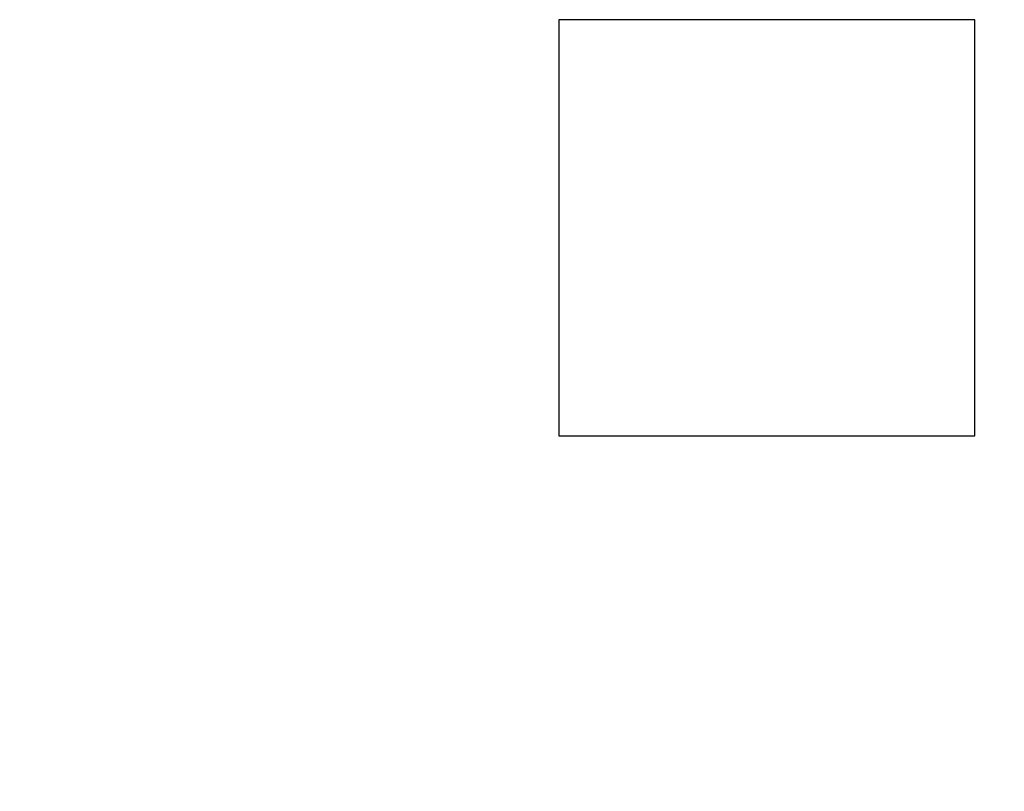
# Model space of a CAD drawing. Header units: millimetres. Extents: x 11979 to 37895, y 18730 to 47884.
# Tile 647 of 656: x 35810 to 35857, y 46411 to 46448. Entities that reach past the tile are written whole.
import ezdxf

# ---------------------------------------------------------------- set-up
doc = ezdxf.new("R2010")
doc.units = ezdxf.units.MM
doc.layers.add('-LI-WIDOK', color=2, linetype='Continuous')
doc.layers.add('-WYMIAR', color=8, linetype='Continuous')
doc.styles.get("Standard").update_dxf_attribs({"font": 'arial.ttf'})
doc.dimstyles.new('CZA-KROPKA-50', dxfattribs={"dimtxt": 12, "dimasz": 1, "dimexe": 2, "dimexo": 25, "dimgap": 4, "dimtad": 1, "dimdec": 1, "dimrnd": 0.5, "dimzin": 9, "dimdsep": 46, "dimtxsty": 'Standard', "dimblk": 'CZA-KROPKA', "dimblk1": 'CZA-KROPKA', "dimblk2": 'CZA-KROPKA', "dimsah": 1, "dimcen": -20, "dimse1": 1, "dimse2": 1, "dimclrd": 8, "dimclre": 8, "dimclrt": 9, "dimadec": 0, "dimazin": 0, "dimtfac": 1, "dimtdec": 1, "dimtmove": 1, "dimatfit": 3, "dimldrblk": 'CZA-KROPKA', "dimfxl": 1, "dimtolj": 1, "dimtzin": 9, "dimarcsym": 0})

# ---------------------------------------------------------------- blocks, each defined once
blk = doc.blocks.new('CZA-KROPKA')
at = {"layer": '-WYMIAR', "linetype": 'ByBlock'}
for p, q in [((0, 10), (0, -10)), ((5, 0), (-5, 0))]:
    blk.add_line(p, q, dxfattribs=at)
at = {"layer": '-WYMIAR', "linetype": 'ByBlock', "const_width": 2.5}
blk.add_lwpolyline([(-1.25, 0, 1), (1.25, 0, 1)], format="xyb", close=True, dxfattribs=at)
blk = doc.blocks.new('*D2897')
at = {"layer": '-WYMIAR', "color": 8, "lineweight": -2}
blk.add_line((34132.926, 45927.465), (36406.926, 45927.465), dxfattribs=at)
at = {"layer": 'Defpoints', "color": 0}
for p in [(34131.926, 46435.122), (36407.926, 46406.122), (36407.926, 45927.465)]:
    blk.add_point(p, dxfattribs=at)
at = {"layer": '-WYMIAR', "color": 8, "lineweight": -2, "rotation": 180}
blk.add_blockref('CZA-KROPKA', (34131.926, 45927.465), dxfattribs=at)
at = {"layer": '-WYMIAR', "color": 8, "lineweight": -2}
blk.add_blockref('CZA-KROPKA', (36407.926, 45927.465), dxfattribs=at)
at = {"layer": '-WYMIAR', "color": 9, "insert": (35269.926, 45937.592), "char_height": 12, "attachment_point": 5}
blk.add_mtext('\\A1;2276', dxfattribs=at)

msp = doc.modelspace()

# ---------------------------------------------------------------- linework, layer by layer
at = {"layer": '-LI-WIDOK'}
for p, q in [((35835.926, 46448.122), (35835.926, 46428.122)), ((35855.926, 46448.122), (35835.926, 46448.122)), ((35855.926, 46428.122), (35855.926, 46448.122)), ((35835.926, 46428.122), (35855.926, 46428.122))]:
    msp.add_line(p, q, dxfattribs=at)

# ---------------------------------------------------------------- dimensions: what is measured, and where the dimension line sits
at = {"layer": '-WYMIAR'}
dim = msp.add_linear_dim(base=(36407.926, 45927.465), p1=(34131.926, 46435.122), p2=(36407.926, 46406.122), dimstyle='CZA-KROPKA-50', override={"dimfxl": 0, "dimfxlon": 1}, dxfattribs=at)
dim.commit()
dim.dimension.update_dxf_attribs({"geometry": '*D2897', "text_midpoint": (35269.926, 45937.592)})

doc.saveas('drawing.dxf')
